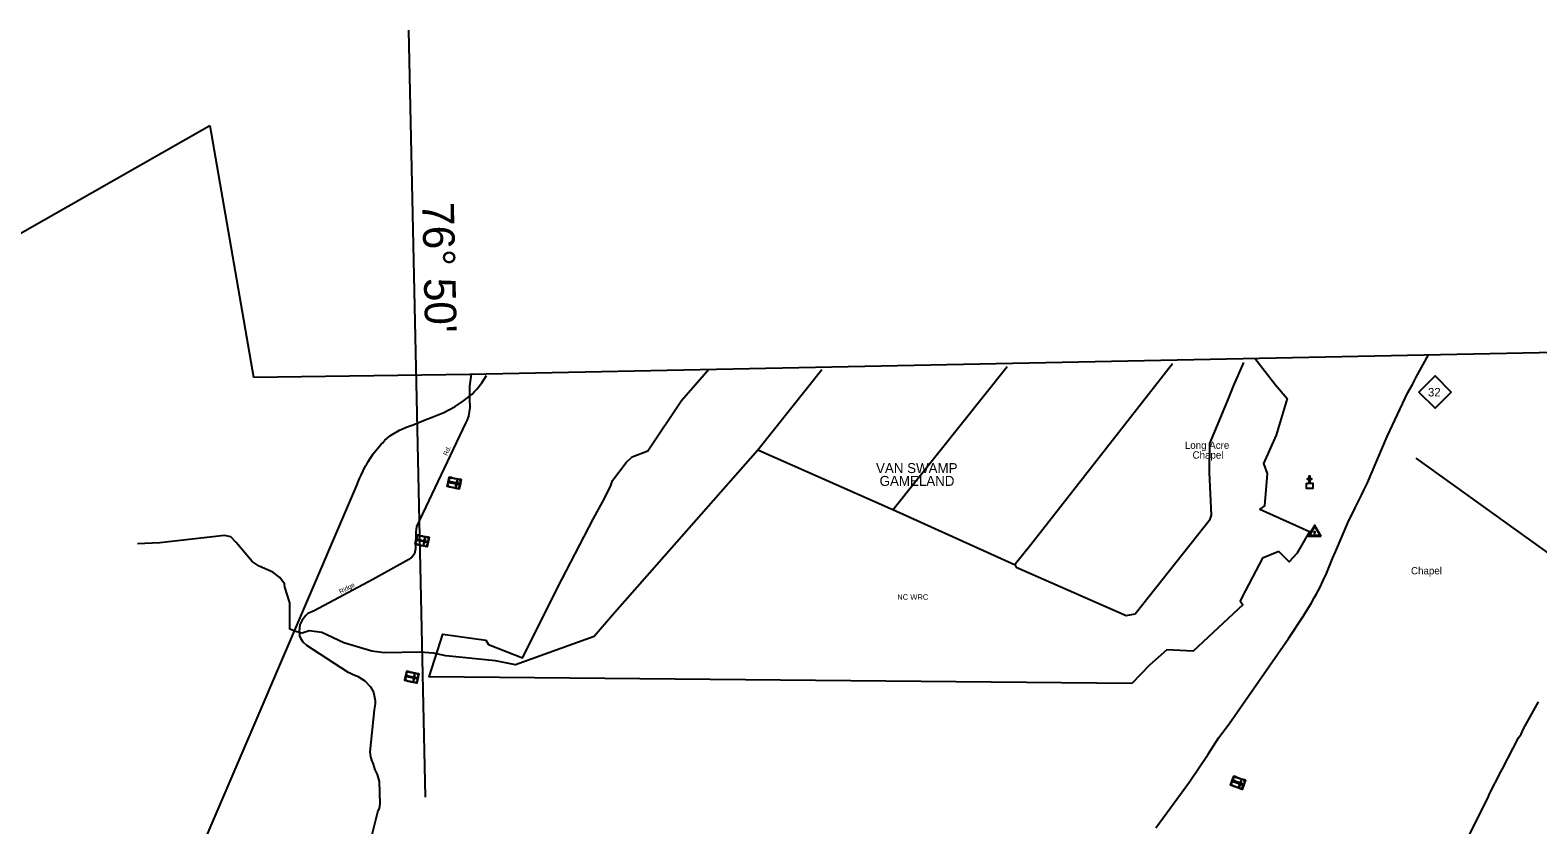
# Model space of a CAD drawing. Extents: x 2532689 to 2764727, y 536648 to 732970.
# Drawn here: x 2635245 to 2666242, y 709526 to 725863 of the extents above; entities that cross this region are included whole.
import ezdxf

# ---------------------------------------------------------------- set-up
doc = ezdxf.new("R2010")
doc.units = 0
for name, color, linetype in [('Exist Boundary Land Use Gamelands State NC Wildlife Resources Commission', 7, 'Continuous'), ('Exist Boundary Land Use US Fish and Wildlife Service Label', 7, 'Continuous'), ('Exist Boundary Political CountyLine', 7, 'Continuous'), ('Exist Cultural Cemetery CELL', 7, 'Continuous'), ('Exist Cultural Church CELL', 7, 'Continuous'), ('Exist Cultural Church Label', 7, 'Continuous'), ('Exist Hydrographic Creek Single Shore', 7, 'Continuous'), ('Exist Railroad Mainline', 7, 'Continuous'), ('Exist Road Primary Interstate Shield CELL', 7, 'Continuous'), ('Exist Road Primary NC Attributed', 7, 'Continuous'), ('Exist Road Primary NC Shield CELL', 7, 'Continuous'), ('Exist Road Primary NC Shield Number Label', 7, 'Continuous'), ('Exist Road Secondary Type 51 Attributed', 7, 'Continuous'), ('Exist Road Secondary Type 51 Label', 7, 'Continuous'), ('Exist Survey Geodetic Marker CELL', 7, 'Continuous'), ('Exist Survey Geodetic Marker Label', 7, 'Continuous'), ('Map Preparation Longitude Latitude Label', 7, 'Continuous'), ('Map Preparation Longitude Latitude Lines', 7, 'Continuous')]:
    doc.layers.add(name, color=color, linetype=linetype)

# ---------------------------------------------------------------- blocks, each defined once
blk = doc.blocks.new('Exist Cultural Church')
at = {"layer": 'Exist Road Primary Interstate Shield CELL'}
blk.add_lwpolyline([(-65, 27), (-8, 27), (-8, 103), (-40, 103), (-40, 119), (-8, 119), (-8, 179), (8, 179), (8, 119), (40, 119), (40, 103), (8, 103), (8, 27), (65, 27), (65, -80), (-65, -80)], close=True, dxfattribs=at)

msp = doc.modelspace()

# ---------------------------------------------------------------- linework, layer by layer
at = {"layer": 'Exist Boundary Land Use Gamelands State NC Wildlife Resources Commission'}
for points in [[(2657896, 712431), (2643450, 712568), (2643730, 713444), (2644612, 713320), (2644671, 713232), (2645364, 712958), (2646177, 714567), (2646819, 715811), (2647060, 716252), (2647181, 716504), (2647220, 716602), (2647501, 716974), (2647621, 717095), (2647942, 717215), (2648636, 718252), (2649198, 718891)], [(2660425, 719118), (2660845, 718575), (2661090, 718291), (2660860, 717536), (2660601, 716953), (2660679, 716748), (2660621, 716084), (2660523, 716015), (2661549, 715556), (2661285, 715107), (2661128, 714931), (2660914, 715146)], [(2660914, 715146), (2660580, 715009), (2660230, 714345), (2660123, 714130), (2660178, 714046), (2659155, 713095), (2658614, 713123), (2658257, 712812), (2657896, 712431)]]:
    msp.add_lwpolyline(points, dxfattribs=at)
at = {"layer": 'Exist Boundary Political CountyLine'}
for p, q in [((2616105, 710933), (2638937, 723900)), ((2638937, 723900), (2639835, 718727)), ((2644283, 718792), (2701309, 719943)), ((2639835, 718727), (2644283, 718792))]:
    msp.add_line(p, q, dxfattribs=at)
at = {"layer": 'Exist Cultural Cemetery CELL'}
for points in [[(2644109, 716624), (2644067, 716429), (2643818, 716482), (2643860, 716677)], [(2643853, 716645), (2643865, 716642), (2643869, 716664), (2643909, 716655), (2643911, 716666), (2643860, 716677)], [(2643929, 716662), (2643971, 716653), (2643969, 716642), (2643926, 716651)], [(2643825, 716515), (2643837, 716512), (2643832, 716491), (2643871, 716482), (2643869, 716471), (2643818, 716482)], [(2643859, 716618), (2643842, 716535), (2643830, 716538), (2643848, 716621)], [(2644058, 716523), (2644062, 716541), (2643863, 716584), (2643859, 716566)], [(2643891, 716478), (2643934, 716469), (2643931, 716458), (2643889, 716467)], [(2643956, 716464), (2643998, 716455), (2643996, 716444), (2643954, 716453)], [(2644034, 716598), (2644016, 716602), (2643991, 716487), (2644009, 716483)], [(2643994, 716648), (2644037, 716639), (2644034, 716628), (2643992, 716637)], [(2644025, 716438), (2644027, 716449), (2644059, 716442), (2644067, 716482), (2644078, 716480), (2644067, 716429)], [(2644067, 716633), (2644064, 716622), (2644096, 716615), (2644087, 716575), (2644098, 716573), (2644109, 716624)], [(2644094, 716551), (2644083, 716500), (2644072, 716503), (2644082, 716554)], [(2643448, 715435), (2643406, 715240), (2643157, 715294), (2643199, 715488)], [(2643198, 715430), (2643181, 715347), (2643169, 715349), (2643187, 715432)], [(2643192, 715456), (2643203, 715454), (2643208, 715475), (2643248, 715467), (2643250, 715478), (2643199, 715489)], [(2643268, 715474), (2643310, 715465), (2643307, 715454), (2643265, 715463)], [(2643333, 715460), (2643376, 715451), (2643373, 715440), (2643331, 715449)], [(2643406, 715444), (2643403, 715433), (2643435, 715426), (2643426, 715387), (2643437, 715384), (2643448, 715435)], [(2643164, 715326), (2643176, 715324), (2643171, 715302), (2643210, 715294), (2643208, 715283), (2643157, 715294)], [(2643397, 715335), (2643401, 715353), (2643202, 715395), (2643198, 715377)], [(2643230, 715290), (2643273, 715281), (2643270, 715270), (2643228, 715279)], [(2643295, 715276), (2643337, 715267), (2643335, 715256), (2643292, 715265)], [(2643373, 715409), (2643355, 715413), (2643330, 715298), (2643348, 715294)], [(2643364, 715249), (2643366, 715261), (2643398, 715254), (2643406, 715293), (2643417, 715291), (2643406, 715240)], [(2643433, 715363), (2643422, 715312), (2643411, 715314), (2643421, 715365)], [(2643235, 712632), (2643193, 712437), (2642945, 712491), (2642986, 712685)], [(2642985, 712627), (2642968, 712544), (2642956, 712546), (2642974, 712629)], [(2642979, 712653), (2642991, 712651), (2642995, 712672), (2643035, 712664), (2643037, 712675), (2642986, 712686)], [(2643055, 712671), (2643097, 712662), (2643095, 712651), (2643052, 712660)], [(2643120, 712657), (2643163, 712648), (2643160, 712637), (2643118, 712646)], [(2643193, 712641), (2643191, 712630), (2643222, 712623), (2643213, 712584), (2643224, 712581), (2643235, 712632)], [(2642951, 712523), (2642963, 712521), (2642958, 712499), (2642998, 712491), (2642995, 712480), (2642945, 712491)], [(2643184, 712532), (2643188, 712550), (2642989, 712592), (2642985, 712574)], [(2643018, 712487), (2643060, 712478), (2643058, 712467), (2643015, 712476)], [(2643082, 712473), (2643124, 712464), (2643122, 712453), (2643080, 712462)], [(2643160, 712606), (2643142, 712610), (2643117, 712495), (2643135, 712491)], [(2643151, 712446), (2643153, 712458), (2643185, 712451), (2643193, 712490), (2643204, 712488), (2643193, 712437)], [(2643220, 712560), (2643209, 712509), (2643198, 712511), (2643209, 712562)], [(2660230, 710442), (2660162, 710255), (2659922, 710343), (2659991, 710530)], [(2659982, 710472), (2659953, 710392), (2659942, 710396), (2659971, 710476)], [(2659980, 710498), (2659990, 710495), (2659998, 710515), (2660036, 710501), (2660040, 710512), (2659991, 710530)], [(2660057, 710505), (2660097, 710491), (2660093, 710480), (2660053, 710495)], [(2660120, 710482), (2660160, 710467), (2660157, 710457), (2660116, 710472)], [(2659934, 710374), (2659945, 710370), (2659937, 710349), (2659975, 710335), (2659971, 710325), (2659922, 710343)], [(2660165, 710350), (2660171, 710367), (2659981, 710437), (2659975, 710419)], [(2659994, 710328), (2660035, 710314), (2660031, 710303), (2659990, 710318)], [(2660056, 710306), (2660097, 710291), (2660093, 710280), (2660052, 710295)], [(2660152, 710427), (2660135, 710433), (2660094, 710323), (2660112, 710316)], [(2660121, 710270), (2660125, 710280), (2660155, 710269), (2660169, 710307), (2660179, 710304), (2660161, 710255)], [(2660205, 710372), (2660187, 710324), (2660176, 710328), (2660194, 710376)], [(2660189, 710457), (2660186, 710446), (2660216, 710435), (2660202, 710397), (2660212, 710393), (2660230, 710442)]]:
    msp.add_lwpolyline(points, close=True, dxfattribs=at)
at = {"layer": 'Exist Hydrographic Creek Single Shore'}
for p, q in [((2651524, 718882), (2650207, 717228)), ((2655493, 714868), (2652984, 716004))]:
    msp.add_line(p, q, dxfattribs=at)
for points in [[(2652984, 716004), (2655334, 718948)], [(2655493, 714868), (2655519, 714826), (2657775, 713827), (2657966, 713865), (2659507, 715808), (2659530, 715892), (2659494, 716773), (2659498, 717364), (2659862, 718233), (2659988, 718543), (2660195, 719033)], [(2655493, 714868), (2655501, 714901), (2655817, 715291), (2658731, 719008)], [(2650207, 717228), (2647215, 713834), (2646843, 713401), (2645220, 712816), (2644809, 712898), (2643790, 713001), (2643538, 713053), (2643254, 713075), (2642522, 713065), (2642271, 713094), (2641692, 713271), (2641238, 713479), (2640978, 713514), (2640837, 713469), (2640728, 713491), (2640585, 713548), (2640581, 714089), (2640482, 714414), (2640474, 714479), (2640378, 714610), (2640234, 714722), (2639956, 714842), (2639812, 714938), (2639479, 715332), (2639368, 715445), (2639242, 715476), (2637912, 715321), (2637454, 715305)], [(2652984, 716004), (2652934, 716021), (2650207, 717228)], [(2667415, 714405), (2667389, 714447), (2663738, 717067)], [(2665897, 711388), (2665945, 711499), (2666258, 712056)], [(2663196, 706121), (2663221, 706145), (2664211, 708109), (2664252, 708160), (2665226, 710100), (2665241, 710150), (2665481, 710613), (2665513, 710680), (2665841, 711314), (2665897, 711388)]]:
    msp.add_lwpolyline(points, dxfattribs=at)
at = {"layer": 'Exist Railroad Mainline'}
msp.add_lwpolyline([(2637111, 705174), (2641955, 716487), (2641987, 716580), (2642019, 716647), (2642047, 716715), (2642139, 716904), (2642167, 716940), (2642184, 716981), (2642298, 717153), (2642460, 717353), (2642493, 717380), (2642536, 717432), (2642656, 717533), (2642839, 717643), (2642998, 717711), (2643119, 717749), (2643369, 717853), (2643508, 717906), (2643751, 718005), (2643981, 718128), (2644156, 718244), (2644335, 718382), (2644382, 718437), (2644431, 718481), (2644534, 718611), (2644630, 718761)], dxfattribs=at)
at = {"layer": 'Exist Road Primary NC Attributed'}
msp.add_lwpolyline([(2658391, 709464), (2658766, 709977), (2659083, 710408), (2659462, 710979), (2659681, 711321), (2659896, 711606), (2660399, 712321), (2661112, 713360), (2661426, 713826), (2661463, 713891), (2661578, 714074), (2661640, 714191), (2661686, 714260), (2661763, 714414), (2661818, 714535), (2661897, 714691), (2662022, 715000), (2662083, 715137), (2662355, 715783), (2662407, 715875), (2662485, 716046), (2662619, 716305), (2662673, 716421), (2662742, 716554), (2663147, 717513), (2663569, 718413), (2663666, 718579), (2663740, 718731), (2663993, 719190)], dxfattribs=at)
at = {"layer": 'Exist Road Primary NC Shield CELL'}
msp.add_lwpolyline([(2663795, 718423), (2664128, 718756), (2664461, 718423), (2664128, 718090)], close=True, dxfattribs=at)
at = {"layer": 'Exist Road Secondary Type 51 Attributed'}
msp.add_lwpolyline([(2644312, 718793), (2644274, 718547), (2644276, 718277), (2644281, 718105), (2644259, 717930), (2644229, 717852), (2644192, 717787), (2643189, 715660), (2643174, 715540), (2643165, 715200), (2643144, 715099), (2643101, 715038), (2643032, 714983), (2642291, 714568), (2641085, 713923), (2640956, 713869), (2640913, 713832), (2640839, 713736), (2640791, 713641), (2640774, 713509), (2640784, 713415), (2640803, 713365), (2640851, 713292), (2640929, 713220), (2641769, 712670), (2641933, 712598), (2641975, 712585), (2642127, 712484), (2642240, 712363), (2642302, 712252), (2642340, 712081), (2642339, 712015), (2642314, 711892), (2642227, 711026), (2642240, 710924), (2642267, 710837), (2642289, 710792), (2642331, 710656), (2642378, 710559), (2642423, 710420), (2642435, 709959), (2642421, 709864), (2642396, 709812), (2642324, 709538), (2642181, 708963)], dxfattribs=at)
at = {"layer": 'Exist Survey Geodetic Marker CELL'}
for points in [[(2661789, 715463), (2661655, 715689), (2661521, 715463)], [(2661763, 715476), (2661547, 715476), (2661655, 715658)], [(2661667, 715522), (2661667, 715550), (2661643, 715550), (2661643, 715522)]]:
    msp.add_lwpolyline(points, close=True, dxfattribs=at)
at = {"layer": 'Map Preparation Longitude Latitude Lines'}
msp.add_line((2643376, 710094), (2643032, 725863), dxfattribs=at)

# ---------------------------------------------------------------- block references
at = {"layer": 'Exist Cultural Church CELL', "rotation": 1.984784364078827e-05}
msp.add_blockref('Exist Cultural Church', (2661548, 716524), dxfattribs=at)

# ---------------------------------------------------------------- texts
at = {"layer": 'Exist Boundary Land Use US Fish and Wildlife Service Label'}
for s, height, p in [('VAN SWAMP', 205, (2652635, 716758)), ('GAMELAND', 205, (2652709, 716494)), ('NC WRC', 112.5, (2653072, 714153))]:
    msp.add_text(s, height=height, dxfattribs=at).set_placement(p)
at = {"layer": 'Exist Cultural Church Label'}
for s, p in [('Long Acre', (2658984, 717255)), ('Chapel', (2659143, 717055))]:
    msp.add_text(s, height=150, dxfattribs=at).set_placement(p)
at = {"layer": 'Exist Road Primary NC Shield Number Label'}
msp.add_text('32', height=175, dxfattribs=at).set_placement((2663983, 718333))
at = {"layer": 'Exist Road Secondary Type 51 Label'}
for s, rotation, p in [('Rd.', 64.7449, (2643817, 717106)), ('Ridge', 28.1302, (2641627, 714269))]:
    msp.add_text(s, height=95, rotation=rotation, dxfattribs=at).set_placement(p)
at = {"layer": 'Exist Survey Geodetic Marker Label'}
msp.add_text('Chapel', height=150, dxfattribs=at).set_placement((2663634, 714676))
at = {"layer": 'Map Preparation Longitude Latitude Label'}
msp.add_text("76° 50'", height=650, rotation=271.2505, dxfattribs=at).set_placement((2643306, 722320))

doc.saveas('drawing.dxf')
